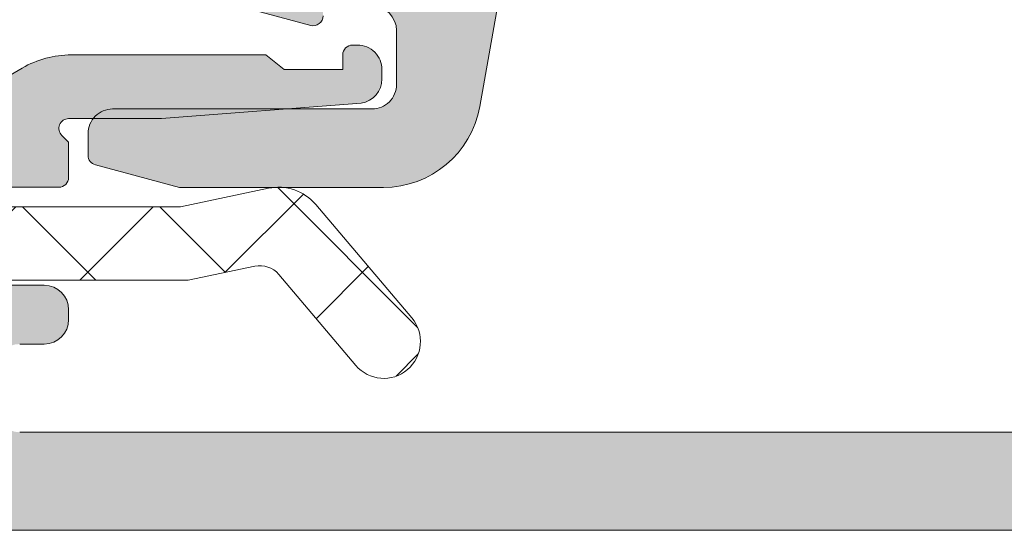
# Model space of a CAD drawing. Header units: millimetres. Extents: x 144573 to 336993, y 74252 to 247042.
# Tile 884 of 1056: x 212702 to 212722, y 219194 to 219205. Entities that reach past the tile are written whole.
import ezdxf

# ---------------------------------------------------------------- set-up
doc = ezdxf.new("R2010")
doc.units = ezdxf.units.MM
doc.layers.add('FASÁDA DETAILNÍ', color=255, linetype='Continuous', lineweight=0)

msp = doc.modelspace()

# ---------------------------------------------------------------- hatches: boundary and pattern name
at = {"layer": 'FASÁDA DETAILNÍ'}
h = msp.add_hatch(color=256, dxfattribs=at)
edge = h.paths.add_edge_path(flags=16)
edge.add_line((212710.5744607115, 219206.8559438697), (212710.5744607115, 219211.0556938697))
edge.add_ellipse((212710.074461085, 219211.0556942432), major_axis=(-0.4999996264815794, 0), ratio=1, start_angle=179.9999571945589, end_angle=270.0000428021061)
edge.add_line((212710.0744607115, 219211.5556938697), (212705.6744367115, 219211.5556938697))
edge.add_ellipse((212705.674436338, 219211.0556942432), major_axis=(-0.4999996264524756, 0), ratio=1, start_angle=-90.00004280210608, end_angle=4.280544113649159e-05)
edge.add_line((212705.1744367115, 219211.0556938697), (212705.1744367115, 219206.8559448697))
edge.add_ellipse((212705.6744371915, 219206.8559453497), major_axis=(-0.5000004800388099, 0), ratio=1, start_angle=5.500498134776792e-05, end_angle=89.99994499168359)
edge.add_line((212705.6744367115, 219206.3559448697), (212710.0744607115, 219206.3559438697))
edge.add_ellipse((212710.074461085, 219206.8559434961), major_axis=(-0.4999996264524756, 0), ratio=1, start_angle=89.99995719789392, end_angle=180.0000428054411)
edge = h.paths.add_edge_path()
edge.add_line((212712.5728417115, 219209.7693478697), (212711.3730817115, 219203.0063478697))
edge.add_arc((212709.4038300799, 219203.3556922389), 1.999998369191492, 269.999960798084, 349.940409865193, ccw=False)
edge.add_line((212709.4038287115, 219201.3556938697), (212705.2388557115, 219201.3556938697))
edge.add_line((212705.2388557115, 219201.3556938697), (212703.5210667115, 219201.8159748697))
edge.add_arc((212703.5728306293, 219202.0091599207), 0.1999999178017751, 180.0000146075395, 254.9999614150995, ccw=False)
edge.add_line((212703.3728307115, 219202.0091598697), (212703.3728307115, 219202.4556938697))
edge.add_arc((212703.872830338, 219202.4556942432), 0.4999996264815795, 89.99995719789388, 180.0000428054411, ccw=False)
edge.add_line((212703.8728307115, 219202.9556938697), (212709.1728307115, 219202.9556938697))
edge.add_arc((212709.172831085, 219203.4556934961), 0.4999996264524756, 269.9999571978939, 360.0000428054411)
edge.add_line((212709.6728307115, 219203.4556938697), (212709.6728307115, 219204.5559438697))
edge.add_arc((212709.1728302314, 219204.5559433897), 0.5000004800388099, 5.500498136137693e-05, 89.99994499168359)
edge.add_line((212709.1728307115, 219205.0559438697), (212708.1728307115, 219205.0559438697))
edge.add_line((212708.1728307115, 219205.0559438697), (212708.1728307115, 219204.8559438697))
edge.add_arc((212707.9728305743, 219204.8559441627), 0.2000001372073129, 254.9999945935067, 359.99991606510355, ccw=False)
edge.add_line((212707.9210667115, 219204.6627588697), (212706.4536787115, 219205.0559448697))
edge.add_line((212706.4536787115, 219205.0559448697), (212704.3728307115, 219205.0559448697))
edge.add_arc((212704.3728316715, 219206.0559458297), 1.000000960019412, 180.0000550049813, 269.9999449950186, ccw=False)
edge.add_line((212703.3728307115, 219206.0559448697), (212703.3728307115, 219216.9554468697))
edge.add_arc((212703.7728310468, 219216.9554471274), 0.400000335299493, 60.00008318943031, 180.0000369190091, ccw=False)
edge.add_line((212703.9728307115, 219217.3018578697), (212704.8356787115, 219216.8036918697))
edge.add_line((212704.8356787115, 219216.8036918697), (212706.3278397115, 219216.3758218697))
edge.add_arc((212706.2451483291, 219216.0874430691), 0.3000003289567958, -30.179241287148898, 73.99998310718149, ccw=False)
edge.add_line((212706.5044857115, 219215.9366308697), (212705.0727507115, 219213.4710198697))
edge.add_line((212705.0727507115, 219213.4710198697), (212705.0727507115, 219213.0506008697))
edge.add_arc((212705.264318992, 219213.0471083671), 0.1916001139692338, 178.9555499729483, 272.5222219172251)
edge.add_line((212705.2727507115, 219212.8556938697), (212711.7621897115, 219212.8556938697))
edge.add_arc((212711.7804274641, 219213.0548604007), 0.1999998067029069, 264.7679954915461, 384.1409481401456)
edge.add_line((212711.9629357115, 219213.1366568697), (212710.8946147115, 219215.5203418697))
edge.add_arc((212711.0771233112, 219215.6021386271), 0.2000002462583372, 111.9737977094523, 204.1409822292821, ccw=False)
edge.add_line((212711.0022867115, 219215.7876098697), (212713.0255147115, 219216.6039698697))
edge.add_arc((212713.1751878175, 219216.2330279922), 0.3999998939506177, -1.7546553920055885e-05, 111.9738178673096, ccw=False)
edge.add_line((212713.5751877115, 219216.2330278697), (212713.5751887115, 219214.1688808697))
edge.add_arc((212713.2751890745, 219214.1688800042), 0.2999996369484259, -52.09508652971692, 0.0001653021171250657, ccw=False)
edge.add_arc((212713.6437996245, 219213.695460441), 0.3000002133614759, 127.9046525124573, 195.9998620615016)
edge.add_line((212713.3554207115, 219213.6127698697), (212713.5727427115, 219212.8548808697))
edge.add_arc((212711.9727436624, 219212.8548804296), 1.599999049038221, -58.40760551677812, 1.5758136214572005e-05, ccw=False)
edge.add_arc((212713.0728756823, 219211.0661083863), 0.499999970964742, 121.5923359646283, 179.9984549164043)
edge.add_line((212712.5728757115, 219211.0661218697), (212712.5728417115, 219209.7693478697))
h = msp.add_hatch(color=256, dxfattribs=at)
edge = h.paths.add_edge_path()
edge.add_arc((212693.3746720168, 219194.8597963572), 0.5000674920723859, 180.0077324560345, 269.9922675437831, ccw=False)
edge.add_line((212692.8746045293, 219194.8597288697), (212692.8746045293, 219198.8597288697))
edge.add_arc((212693.3746720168, 219198.8596613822), 0.5000674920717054, 450.00773245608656, 539.9922675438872, ccw=False)
edge.add_line((212693.3746045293, 219199.3597288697), (212694.6746533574, 219199.3597288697))
edge.add_arc((212694.6746164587, 219198.8596919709), 0.5000369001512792, 360.00422797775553, 449.99577202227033, ccw=False)
edge.add_line((212695.1746533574, 219198.8597288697), (212695.1746533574, 219198.3597288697))
edge.add_line((212695.1746533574, 219198.3597288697), (212694.1746533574, 219198.3597288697))
edge.add_line((212694.1746533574, 219198.3597288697), (212694.1746533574, 219196.8597288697))
edge.add_arc((212695.1746163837, 219196.859691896), 0.9999630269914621, 539.9978814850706, 630.0021185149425)
edge.add_line((212695.1746533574, 219195.8597288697), (212699.1746533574, 219195.8597288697))
edge.add_arc((212699.1745764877, 219196.8598057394), 1.000076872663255, 270.0044039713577, 359.9955960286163)
edge.add_line((212700.1746533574, 219196.8597288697), (212700.1746533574, 219198.3597288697))
edge.add_line((212700.1746533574, 219198.3597288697), (212699.1746533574, 219198.3597288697))
edge.add_line((212699.1746533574, 219198.3597288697), (212699.1746533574, 219198.8597288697))
edge.add_arc((212699.6745958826, 219198.8597863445), 0.4999425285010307, 89.9934131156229, 180.0065868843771, ccw=False)
edge.add_line((212699.6746533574, 219199.3597288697), (212702.4746411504, 219199.3597288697))
edge.add_arc((212702.4746411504, 219198.8597288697), 0.5000000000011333, 360.0000000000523, 450.0000000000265, ccw=False)
edge.add_line((212702.9746411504, 219198.8597288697), (212702.9746411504, 219198.6597288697))
edge.add_arc((212702.4746411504, 219198.6597288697), 0.5000000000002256, 269.99999999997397, 359.99999999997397, ccw=False)
edge.add_line((212702.4746411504, 219198.1597288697), (212701.9746411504, 219198.1597288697))
edge.add_arc((212701.9746762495, 219197.6596937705), 0.500035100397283, 450.0040217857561, 539.9959782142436)
edge.add_line((212701.4746411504, 219197.6597288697), (212701.4746411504, 219196.8597258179))
edge.add_arc((212701.9746577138, 219196.8597423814), 0.5000165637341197, 180.0018979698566, 269.9981020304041)
edge.add_line((212701.9746411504, 219196.3597258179), (212733.2746350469, 219196.3597258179))
edge.add_line((212733.2746350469, 219196.3597258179), (212739.3130926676, 219196.79212245))
edge.add_arc((212739.2746366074, 219197.7913421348), 0.9999594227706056, 272.2040028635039, 359.9999999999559)
edge.add_line((212740.2745960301, 219197.7913421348), (212740.2745960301, 219204.4597943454))
edge.add_arc((212739.7745960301, 219204.4597943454), 0.5000000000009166, 360.0000000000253, 449.9999999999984)
edge.add_line((212739.7745960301, 219204.9597943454), (212738.8745960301, 219204.9597943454))
edge.add_arc((212738.8745960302, 219205.4597943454), 0.5000000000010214, 180.0000000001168, 270.0000000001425, ccw=False)
edge.add_line((212738.3745960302, 219205.4597943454), (212738.3745960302, 219206.8597958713))
edge.add_arc((212738.2957595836, 219207.1273164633), 0.278895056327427, 286.4198764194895, 361.1645893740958)
edge.add_line((212738.5745970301, 219207.1329848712), (212738.5745970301, 219207.5865788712))
edge.add_arc((212738.2957289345, 219207.5922395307), 0.2789255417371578, 358.8371299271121, 433.5754054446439)
edge.add_line((212738.3745960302, 219207.8597828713), (212738.3745960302, 219209.7397938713))
edge.add_arc((212738.6745960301, 219209.7397938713), 0.3000000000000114, 450.00000000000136, 540, ccw=False)
edge.add_line((212738.6745960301, 219210.0397938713), (212739.6545703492, 219210.0397938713))
edge.add_arc((212739.6545703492, 219209.7397938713), 0.2999999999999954, 360.0000000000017, 450.00000000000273, ccw=False)
edge.add_line((212739.9545703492, 219209.7397938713), (212739.9545703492, 219206.9797958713))
edge.add_arc((212740.0745703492, 219206.9797958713), 0.1200000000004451, 539.9999999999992, 630)
edge.add_line((212740.0745703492, 219206.8597958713), (212744.3745960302, 219206.8597958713))
edge.add_arc((212744.3745960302, 219207.3597958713), 0.5000000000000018, 269.9999999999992, 359.9999999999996)
edge.add_line((212744.8745960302, 219207.3597958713), (212744.8745960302, 219208.0597958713))
edge.add_line((212744.8745960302, 219208.0597958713), (212743.4931005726, 219210.4526161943))
edge.add_arc((212743.6127158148, 219210.5216760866), 0.1381197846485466, 89.99999999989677, 209.9999999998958, ccw=False)
edge.add_line((212743.6127158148, 219210.6597958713), (212747.3745960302, 219210.6597958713))
edge.add_arc((212747.3745960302, 219212.6597958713), 1.999999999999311, 270.0000000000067, 360.0000000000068)
edge.add_line((212749.3745960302, 219212.6597958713), (212749.3745960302, 219213.227791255))
edge.add_arc((212749.8745960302, 219213.227791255), 0.5000000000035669, 505.5209282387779, 539.9999999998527, ccw=False)
edge.add_arc((212753.5840946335, 219210.6803179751), 4.999999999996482, 455.34922800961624, 505.5209282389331, ccw=False)
edge.add_arc((212753.1364762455, 219215.5216692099), 0.1381197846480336, 330.00000000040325, 457.70243749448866, ccw=False)
edge.add_line((212753.2560914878, 219215.4526093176), (212751.8745960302, 219213.0597889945))
edge.add_line((212751.8745960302, 219213.0597889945), (212751.8745960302, 219212.3597889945))
edge.add_arc((212752.3745960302, 219212.3597889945), 0.5, 540, 630)
edge.add_line((212752.3745960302, 219211.8597889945), (212756.6746217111, 219211.8597889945))
edge.add_arc((212756.6746217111, 219211.9797889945), 0.1199999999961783, 270, 359.9999999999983)
edge.add_line((212756.7946217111, 219211.9797889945), (212756.7946217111, 219214.7397869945))
edge.add_arc((212757.0946217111, 219214.7397869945), 0.2999999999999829, 90, 180.0000000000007, ccw=False)
edge.add_line((212757.0946217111, 219215.0397869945), (212758.0745960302, 219215.0397869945))
edge.add_arc((212758.0745960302, 219214.7397869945), 0.300000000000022, 360.00000000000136, 450, ccw=False)
edge.add_line((212758.3745960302, 219214.7397869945), (212758.3745960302, 219212.8597759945))
edge.add_arc((212758.4534631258, 219212.592232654), 0.2789255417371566, 466.424594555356, 541.1628700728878)
edge.add_line((212758.1745950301, 219212.5865719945), (212758.1745950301, 219212.1329779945))
edge.add_arc((212758.4534324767, 219212.1273095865), 0.2788950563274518, 538.8354106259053, 613.5801235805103)
edge.add_line((212758.3745960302, 219211.8597889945), (212758.3745960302, 219208.8597305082))
edge.add_line((212758.3745960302, 219208.8597305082), (212757.6745236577, 219208.1596276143))
edge.add_line((212757.6745236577, 219208.1596276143), (212757.0745175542, 219208.1596276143))
edge.add_line((212757.0745175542, 219208.1596276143), (212757.0745175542, 219209.7596337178))
edge.add_arc((212756.5745081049, 219209.7596242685), 0.5000094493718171, 360.0010827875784, 449.9989172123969)
edge.add_line((212756.5745175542, 219210.2596337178), (212756.1790894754, 219210.2596337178))
edge.add_arc((212756.1790894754, 219209.7596337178), 0.5000000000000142, 450.0000000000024, 465.0000000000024)
edge.add_line((212756.0496799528, 219210.2425966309), (212754.6157931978, 219209.8583878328))
edge.add_arc((212754.8746122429, 219208.8924620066), 1.000000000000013, 465.0000000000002, 540.0000000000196)
edge.add_line((212753.8746122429, 219208.8924620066), (212753.8746122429, 219203.1596398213))
edge.add_line((212753.8746122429, 219203.1596398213), (212757.0745175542, 219203.1596398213))
edge.add_line((212757.0745175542, 219203.1596398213), (212757.0745175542, 219203.9596276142))
edge.add_line((212757.0745175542, 219203.9596276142), (212757.6745236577, 219203.9596276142))
edge.add_line((212757.6745236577, 219203.9596276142), (212758.3745053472, 219202.7471947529))
edge.add_line((212758.3745053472, 219202.7471947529), (212758.3745053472, 219201.6596398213))
edge.add_line((212758.3745053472, 219201.6596398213), (212743.3745960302, 219201.6596398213))
edge.add_arc((212743.3745960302, 219201.1596398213), 0.5000000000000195, 449.9999999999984, 540.0000000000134)
edge.add_line((212742.8745960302, 219201.1596398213), (212742.8745960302, 219195.3597288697))
edge.add_arc((212741.8745960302, 219195.3597288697), 1, 270, 360.00000000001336, ccw=False)
edge.add_line((212741.8745960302, 219194.3597288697), (212693.3746045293, 219194.3597288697))
edge = h.paths.add_edge_path(flags=16)
edge.add_line((212752.2746122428, 219203.9596276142), (212752.2746122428, 219208.3596276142))
edge.add_arc((212751.7746122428, 219208.3596276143), 0.5000000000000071, 360.0000000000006, 449.9999999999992)
edge.add_line((212751.7746122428, 219208.8596276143), (212747.3746122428, 219208.8596276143))
edge.add_arc((212747.3746122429, 219208.3596276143), 0.4999999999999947, 449.9999999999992, 540.0000000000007)
edge.add_line((212746.8746122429, 219208.3596276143), (212746.8746122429, 219203.9596276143))
edge.add_arc((212747.3746122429, 219203.9596276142), 0.5, 540, 630)
edge.add_line((212747.3746122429, 219203.4596276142), (212751.7746122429, 219203.4596276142))
edge.add_arc((212751.7746122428, 219203.9596276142), 0.4999999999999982, 270, 360.0000000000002)
h = msp.add_hatch(dxfattribs=at)
h.set_pattern_fill('ANSI37', color=256, scale=0.625, angle=90, style=0)
h.set_pattern_definition([(135, (218687.8640705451, 217938.1777891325), (-1.403165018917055, -1.403165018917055), []), (225, (218687.8640705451, 217938.1777891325), (1.403165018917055, -1.403165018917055), [])])
edge = h.paths.add_edge_path()
edge.add_ellipse((212693.9876891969, 219205.9802907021), major_axis=(-5.039467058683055, 0), ratio=1, start_angle=29.791784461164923, end_angle=85.03553873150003, ccw=False)
edge.add_ellipse((212689.8746047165, 219203.6254904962), major_axis=(-0.3000000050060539, 0), ratio=1, start_angle=0.0006926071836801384, end_angle=29.792172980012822, ccw=False)
edge.add_line((212689.5746047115, 219203.6254868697), (212689.5746017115, 219204.1597708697))
edge.add_ellipse((212689.8746014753, 219204.159772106), major_axis=(-0.2999997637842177, 0), ratio=1, start_angle=-90.00004511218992, end_angle=0.00023611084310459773, ccw=False)
edge.add_line((212689.8746017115, 219204.4597718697), (212691.4245987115, 219204.4597718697))
edge.add_ellipse((212691.4245910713, 219204.7597825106), major_axis=(-0.3000106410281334, 0), ratio=1, start_angle=90.00145911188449, end_angle=179.9956760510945)
edge.add_line((212691.7246017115, 219204.7597598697), (212691.7246127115, 219206.1597418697))
edge.add_ellipse((212692.0246025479, 219206.1597390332), major_axis=(-0.2999898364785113, 0), ratio=1, start_angle=270.0003507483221, end_angle=359.99945825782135, ccw=False)
edge.add_line((212692.0246007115, 219206.4597288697), (212693.7246127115, 219206.4597288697))
edge.add_ellipse((212693.7246055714, 219206.1597187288), major_axis=(-0.3000101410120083, 0), ratio=1, start_angle=180.0044194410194, end_angle=269.99863638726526, ccw=False)
edge.add_line((212694.0246157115, 219206.1597418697), (212694.0246047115, 219204.5959108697))
edge.add_ellipse((212694.3257637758, 219204.5630538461), major_axis=(-0.3029461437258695, 0), ratio=1, start_angle=-6.226450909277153, end_angle=103.4835773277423)
edge.add_ellipse((212703.0306869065, 219193.2470895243), major_axis=(-14.00076634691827, 0), ratio=1, start_angle=285.30173220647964, end_angle=308.0756200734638, ccw=False)
edge.add_ellipse((212699.223973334, 219207.2393272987), major_axis=(-0.5004721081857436, 0), ratio=1, start_angle=102.9176085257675, end_angle=219.8066343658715)
edge.add_line((212699.6084407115, 219207.5597288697), (212691.3251617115, 219207.5597288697))
edge.add_ellipse((212691.325162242, 219207.0597291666), major_axis=(-0.499999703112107, 0), ratio=1, start_angle=270.0000607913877, end_angle=330.00001964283)
edge.add_line((212690.8921497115, 219207.3097288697), (212690.7189437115, 219207.0097288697))
edge.add_ellipse((212690.285931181, 219207.2597285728), major_axis=(-0.4999997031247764, 0), ratio=1, start_angle=90.0000607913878, end_angle=150.0000196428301, ccw=False)
edge.add_line((212690.2859317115, 219206.7597288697), (212688.6565837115, 219206.7597288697))
edge.add_ellipse((212688.6565829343, 219207.7597282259), major_axis=(-0.9999993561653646, 0), ratio=1, start_angle=30.05033886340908, end_angle=90.00004452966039, ccw=False)
edge.add_ellipse((212681.4722022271, 219203.603401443), major_axis=(-7.300023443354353, 0), ratio=1, start_angle=210.0503545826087, end_angle=258.7144463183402)
edge.add_ellipse((212683.2874343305, 219210.6597384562), major_axis=(-0.3999905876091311, 0), ratio=1, start_angle=-14.85297521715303, end_angle=69.49817055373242)
edge.add_ellipse((212680.9133673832, 219204.3106403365), major_axis=(-6.378448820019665, 0), ratio=1, start_angle=194.4525977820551, end_angle=249.4981254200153, ccw=False)
edge.add_line((212687.0899667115, 219205.9025668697), (212687.4535537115, 219204.4918598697))
edge.add_line((212687.4535537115, 219204.4918598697), (212687.6636667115, 219203.6291588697))
edge.add_ellipse((212693.0002894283, 219204.9597238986), major_axis=(-5.499995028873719, 0), ratio=1, start_angle=13.9999549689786, end_angle=90.00003420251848)
edge.add_line((212693.0002927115, 219199.4597288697), (212705.4183207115, 219199.4597288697))
edge.add_line((212705.4183207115, 219199.4597288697), (212706.7813777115, 219199.7473478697))
edge.add_ellipse((212706.8846103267, 219199.2581215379), major_axis=(-0.499999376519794, 0), ratio=1, start_angle=220.2837515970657, end_angle=281.9153007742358, ccw=False)
edge.add_line((212707.2660357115, 219199.5814078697), (212708.8396467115, 219197.7247998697))
edge.add_ellipse((212709.4117857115, 219198.2097293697), major_axis=(-0.7499997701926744, 0), ratio=1, start_angle=40.28370615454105, end_angle=220.2837061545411)
edge.add_line((212709.9839247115, 219198.6946588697), (212708.0246387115, 219201.0063028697))
edge.add_ellipse((212707.2617871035, 219200.3597307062), major_axis=(-0.9999990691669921, 0), ratio=1, start_angle=220.283698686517, end_angle=281.9152478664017)
edge.add_line((212707.0553227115, 219201.3381838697), (212705.2617857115, 219200.9597288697))
edge.add_line((212705.2617857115, 219200.9597288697), (212693.5515847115, 219200.9597288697))
h = msp.add_hatch(color=256, dxfattribs=at)
edge = h.paths.add_edge_path()
edge.add_line((212707.3746047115, 219203.7597288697), (212707.0013997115, 219204.0597288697))
edge.add_line((212707.0013997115, 219204.0597288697), (212703.0281947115, 219204.0597288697))
edge.add_ellipse((212703.0281963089, 219202.0597216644), major_axis=(-2.000007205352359, 0), ratio=1, start_angle=270.0000457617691, end_angle=299.9999336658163)
edge.add_line((212702.0281947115, 219203.7917798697), (212701.0511427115, 219203.2276778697))
edge.add_ellipse((212700.0511411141, 219204.959736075), major_axis=(-2.000007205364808, 0), ratio=1, start_angle=90.00004576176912, end_angle=119.99993366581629, ccw=False)
edge.add_line((212700.0511427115, 219202.9597288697), (212694.3313087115, 219202.9597288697))
edge.add_ellipse((212694.331308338, 219203.4597284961), major_axis=(-0.4999996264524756, 0), ratio=1, start_angle=-4.2805441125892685e-05, end_angle=90.00004280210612, ccw=False)
edge.add_line((212693.8313087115, 219203.4597288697), (212693.8313087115, 219205.3597288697))
edge.add_ellipse((212693.3315666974, 219205.3599868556), major_axis=(-0.499742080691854, 0), ratio=1, start_angle=179.9704217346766, end_angle=270.0295782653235)
edge.add_line((212693.3313087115, 219205.8597288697), (212692.3313087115, 219205.8597288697))
edge.add_ellipse((212692.3310507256, 219205.3599868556), major_axis=(-0.499742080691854, 0), ratio=1, start_angle=-90.02957826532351, end_angle=0.02957826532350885)
edge.add_line((212691.8313087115, 219205.3597288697), (212691.8313087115, 219204.3597288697))
edge.add_ellipse((212691.3315692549, 219204.3594683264), major_axis=(-0.4997395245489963, 0), ratio=1, start_angle=89.97012836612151, end_angle=180.0298716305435, ccw=False)
edge.add_line((212691.3313087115, 219203.8597288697), (212690.3313087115, 219203.8597288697))
edge.add_ellipse((212690.3310548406, 219203.3599807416), major_axis=(-0.4997481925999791, 0), ratio=1, start_angle=-90.02910612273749, end_angle=0.02887693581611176)
edge.add_line((212689.8313067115, 219203.3597288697), (212689.8313067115, 219203.1266978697))
edge.add_ellipse((212690.3313059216, 219203.126697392), major_axis=(-0.4999992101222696, 0), ratio=1, start_angle=-5.474165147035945e-05, end_angle=36.24931299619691)
edge.add_ellipse((212692.8313092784, 219204.9597352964), major_axis=(-3.600006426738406, 0), ratio=1, start_angle=36.2493860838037, end_angle=89.99995914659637)
edge.add_line((212692.8313067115, 219201.3597288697), (212702.7746047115, 219201.3597288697))
edge.add_ellipse((212702.7746048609, 219201.5597287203), major_axis=(-0.1999998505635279, 0), ratio=1, start_angle=89.99995721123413, end_angle=180.0000428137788)
edge.add_line((212702.9746047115, 219201.5597288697), (212702.9746047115, 219202.2769498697))
edge.add_line((212702.9746047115, 219202.2769498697), (212702.8336437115, 219202.4178488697))
edge.add_ellipse((212702.9746050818, 219202.5597288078), major_axis=(-0.2000000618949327, 0), ratio=1, start_angle=-89.9998939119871, end_angle=45.18607562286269, ccw=False)
edge.add_line((212702.9746047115, 219202.7597288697), (212704.8741737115, 219202.7597288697))
edge.add_line((212704.8741737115, 219202.7597288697), (212708.9528217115, 219203.0740468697))
edge.add_ellipse((212708.8746042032, 219203.5678915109), major_axis=(-0.5000005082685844, 0), ratio=1, start_angle=99.00002276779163, end_angle=179.9999265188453)
edge.add_line((212709.3746047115, 219203.5678908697), (212709.3746047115, 219203.7597288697))
edge.add_ellipse((212708.874605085, 219203.7597292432), major_axis=(-0.4999996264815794, 0), ratio=1, start_angle=179.9999571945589, end_angle=270.0000428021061)
edge.add_line((212708.8746047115, 219204.2597288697), (212708.7746047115, 219204.2597288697))
edge.add_ellipse((212708.774604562, 219204.0597290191), major_axis=(-0.199999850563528, 0), ratio=1, start_angle=-90.0000428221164, end_angle=4.280544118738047e-05)
edge.add_line((212708.5746047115, 219204.0597288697), (212708.5746047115, 219203.7597288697))
edge.add_line((212708.5746047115, 219203.7597288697), (212707.3746047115, 219203.7597288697))

# ---------------------------------------------------------------- linework, layer by layer
for p, q in [((212699.6746533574, 219199.3597288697), (212702.4746411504, 219199.3597288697)), ((212702.9746411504, 219198.8597288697), (212702.9746411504, 219198.6597288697)), ((212702.4746411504, 219198.1597288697), (212701.9746411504, 219198.1597288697)), ((212701.9746411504, 219196.3597258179), (212733.2746350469, 219196.3597258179)), ((212741.8745960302, 219194.3597288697), (212693.3746045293, 219194.3597288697))]:
    msp.add_line(p, q, dxfattribs=at)
for points in [[(212712.5728417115, 219209.7693478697), (212711.3730817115, 219203.0063478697), (212711.3730817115, 219203.0063478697, -0.363676), (212709.4038287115, 219201.3556938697), (212705.2388557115, 219201.3556938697), (212703.5210667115, 219201.8159748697), (212703.5210667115, 219201.8159748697, -0.339454), (212703.3728307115, 219202.0091598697), (212703.3728307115, 219202.4556938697), (212703.3728307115, 219202.4556938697, -0.414214), (212703.8728307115, 219202.9556938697), (212709.1728307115, 219202.9556938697), (212709.1728307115, 219202.9556938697, 0.414214), (212709.6728307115, 219203.4556938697), (212709.6728307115, 219204.5559438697), (212709.6728307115, 219204.5559438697, 0.414213), (212709.1728307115, 219205.0559438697)], [(212708.1728307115, 219204.8559438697, -0.493145), (212707.9210667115, 219204.6627588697), (212706.4536787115, 219205.0559448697)]]:
    msp.add_lwpolyline(points, format="xyb", dxfattribs=at)
at = {"layer": 'FASÁDA DETAILNÍ', "extrusion": (0, 0, -1)}
for points in [[(-212692.8313067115, 219201.3597288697), (-212702.7746047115, 219201.3597288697), (-212702.7746047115, 219201.3597288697, -0.414214), (-212702.9746047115, 219201.5597288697), (-212702.9746047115, 219202.2769498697), (-212702.8336437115, 219202.4178488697), (-212702.8336437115, 219202.4178488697, 0.669353), (-212702.9746047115, 219202.7597288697), (-212704.8741737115, 219202.7597288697), (-212708.9528217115, 219203.0740468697), (-212708.9528217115, 219203.0740468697, -0.368919), (-212709.3746047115, 219203.5678908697), (-212709.3746047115, 219203.7597288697), (-212709.3746047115, 219203.7597288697, -0.414214), (-212708.8746047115, 219204.2597288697), (-212708.7746047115, 219204.2597288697), (-212708.7746047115, 219204.2597288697, -0.414214), (-212708.5746047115, 219204.0597288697), (-212708.5746047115, 219203.7597288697), (-212707.3746047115, 219203.7597288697), (-212707.3746047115, 219203.7597288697), (-212707.0013997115, 219204.0597288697), (-212703.0281947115, 219204.0597288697), (-212703.0281947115, 219204.0597288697, -0.131652), (-212702.0281947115, 219203.7917798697), (-212701.0511427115, 219203.2276778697)], [(-212693.0002927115, 219199.4597288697), (-212705.4183207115, 219199.4597288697), (-212706.7813777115, 219199.7473478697), (-212706.7813777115, 219199.7473478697, 0.275594), (-212707.2660357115, 219199.5814078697), (-212708.8396467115, 219197.7247998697), (-212708.8396467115, 219197.7247998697, -1), (-212709.9839247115, 219198.6946588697), (-212708.0246387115, 219201.0063028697), (-212708.0246387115, 219201.0063028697, -0.275594), (-212707.0553227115, 219201.3381838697), (-212705.2617857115, 219200.9597288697), (-212693.5515847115, 219200.9597288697)]]:
    msp.add_lwpolyline(points, format="xyb", dxfattribs=at)
at = {"layer": 'FASÁDA DETAILNÍ'}
for centre, radius, start, end in [((212702.4746411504, 219198.8597288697), 0.5000000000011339, 0, 90), ((212702.4746411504, 219198.6597288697), 0.5000000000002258, 270, 0)]:
    msp.add_arc(centre, radius, start, end, dxfattribs=at)

doc.saveas('drawing.dxf')
